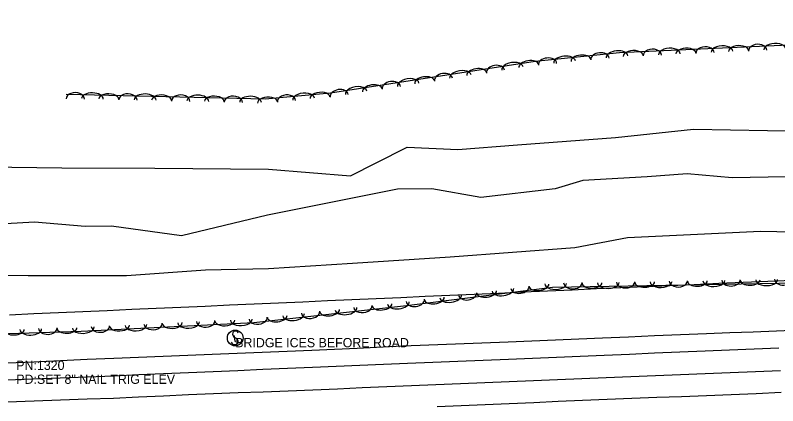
# Model space of a CAD drawing. Extents: x 1441650 to 1491889, y 345904 to 358319.
# Drawn here: x 1483151 to 1483562.1, y 346130.3 to 346341 of the extents above; entities that cross this region are included whole.
import ezdxf

# ---------------------------------------------------------------- set-up
doc = ezdxf.new("R2010")
doc.units = 0
for name, color, linetype in [('S_EDGE_PAVEMENT', 7, 'Continuous'), ('S_MSC_PT_SYM', 7, 'Continuous'), ('S_PAVEMENT_CROWN', 7, 'Continuous'), ('S_SECONDARY_CTL_ANNOT', 7, 'Continuous'), ('S_SHOULDER', 7, 'Continuous'), ('S_SIGN', 7, 'Continuous'), ('S_SIGN_ANNOT', 7, 'Continuous'), ('S_STREAM', 7, 'Continuous'), ('S_TREE', 7, 'Continuous')]:
    doc.layers.add(name, color=color, linetype=linetype)

msp = doc.modelspace()

# ---------------------------------------------------------------- linework, layer by layer
at = {"layer": 'S_EDGE_PAVEMENT'}
for points in [[(1483146.22, 346144.22), (1483160.72, 346144.8), (1483175.21, 346145.37), (1483189.71, 346145.95), (1483204.2, 346146.53), (1483217.57, 346147.09), (1483230.94, 346147.65), (1483244.31, 346148.21), (1483257.68, 346148.77), (1483271.07, 346149.36), (1483284.46, 346149.95), (1483297.85, 346150.55), (1483311.25, 346151.14), (1483324.04, 346151.68), (1483336.82, 346152.23), (1483349.61, 346152.77), (1483362.4, 346153.31), (1483376.05, 346153.86), (1483389.69, 346154.42), (1483403.34, 346154.97), (1483416.98, 346155.52), (1483429.87, 346156.05), (1483442.75, 346156.57), (1483455.63, 346157.1), (1483468.51, 346157.63), (1483482.11, 346158.21), (1483495.7, 346158.79), (1483509.29, 346159.37), (1483522.88, 346159.95), (1483536.12, 346160.47), (1483549.35, 346160.99), (1483562.58, 346161.51)], [(1483378.46, 346129.86), (1483391.41, 346130.43), (1483404.36, 346131), (1483417.31, 346131.56), (1483430.5, 346132.13), (1483443.7, 346132.7), (1483456.89, 346133.27), (1483470.09, 346133.84), (1483483.46, 346134.35), (1483496.84, 346134.86), (1483510.22, 346135.36), (1483523.59, 346135.87), (1483537.05, 346136.43), (1483550.51, 346136.99), (1483563.97, 346137.55)]]:
    msp.add_lwpolyline(points, dxfattribs=at)
at = {"layer": 'S_MSC_PT_SYM'}
for points in [[(1483269.28, 346168.02), (1483269.28, 346168.07), (1483269.28, 346168.02), (1483269.23, 346168.02), (1483269.28, 346168.02), (1483269.28, 346167.97), (1483269.28, 346168.02), (1483269.33, 346168.02)], [(1483269.64, 346165.04), (1483269.64, 346165.09), (1483269.64, 346165.04), (1483269.59, 346165.04), (1483269.64, 346165.04), (1483269.64, 346164.99), (1483269.64, 346165.04), (1483269.69, 346165.04)]]:
    msp.add_lwpolyline(points, dxfattribs=at)
at = {"layer": 'S_PAVEMENT_CROWN'}
msp.add_lwpolyline([(1483146.86, 346132.49), (1483161.14, 346132.99), (1483175.42, 346133.48), (1483189.71, 346133.98), (1483203.99, 346134.48), (1483217.45, 346135.1), (1483230.91, 346135.72), (1483244.37, 346136.34), (1483257.83, 346136.96), (1483271.24, 346137.43), (1483284.64, 346137.9), (1483298.04, 346138.37), (1483311.44, 346138.84), (1483324.74, 346139.45), (1483338.04, 346140.06), (1483351.33, 346140.67), (1483364.63, 346141.27), (1483377.8, 346141.8), (1483390.98, 346142.33), (1483404.15, 346142.86), (1483417.33, 346143.39), (1483430.37, 346143.93), (1483443.41, 346144.48), (1483456.45, 346145.03), (1483469.49, 346145.58), (1483482.85, 346146.13), (1483496.21, 346146.68), (1483509.58, 346147.23), (1483522.94, 346147.78), (1483536.49, 346148.27), (1483550.04, 346148.75), (1483563.59, 346149.23)], dxfattribs=at)
at = {"layer": 'S_SHOULDER'}
msp.add_lwpolyline([(1483146.57, 346153.37), (1483160.95, 346154.04), (1483175.33, 346154.7), (1483189.71, 346155.37), (1483204.09, 346156.03), (1483217.37, 346156.55), (1483230.66, 346157.07), (1483243.95, 346157.59), (1483257.24, 346158.1), (1483270.67, 346158.63), (1483284.1, 346159.15), (1483297.53, 346159.67), (1483310.96, 346160.2), (1483335.36, 346161.39), (1483359.77, 346162.58), (1483374.03, 346163.15), (1483388.29, 346163.72), (1483402.56, 346164.29), (1483416.82, 346164.86), (1483429.52, 346165.39), (1483442.22, 346165.93), (1483454.91, 346166.46), (1483467.61, 346166.99), (1483481.62, 346167.56), (1483495.63, 346168.13), (1483509.64, 346168.7), (1483523.65, 346169.27), (1483536.24, 346169.75), (1483548.84, 346170.22), (1483561.43, 346170.7), (1483574.03, 346171.18)], dxfattribs=at)
at = {"layer": 'S_SIGN'}
msp.add_line((1483269.64, 346165.04), (1483269.28, 346168.02), dxfattribs=at)
msp.add_circle((1483269.57, 346166.85), 4.24, dxfattribs=at)
for centre, radius, start, end in [((1483269.7, 346169.01), 1.62, 16.5258, 156.8957), ((1483270.74, 346169.11), 2.55, 167.1196, 241.9813), ((1483268.87, 346164.57), 2.38, 358.6529, 73.7063), ((1483269.31, 346165.45), 2.17, 204.641, 335.359)]:
    msp.add_arc(centre, radius, start, end, dxfattribs=at)
at = {"layer": 'S_STREAM'}
for points in [[(1482925.65, 346274.87), (1482982.61, 346279.25), (1483042.21, 346270.46), (1483108.41, 346259.63), (1483176.17, 346258.58), (1483226.33, 346258.54), (1483287.47, 346258.01), (1483331.78, 346254.32), (1483345.54, 346261.39), (1483362.37, 346269.83), (1483389.68, 346268.58), (1483421.8, 346271.05), (1483474.61, 346275.01), (1483516.69, 346279.44), (1483576.49, 346278.4), (1483594.72, 346281.37), (1483616.44, 346285.62), (1483638.01, 346289.1), (1483657.81, 346289.51), (1483681.21, 346294.46), (1483709.47, 346299.15), (1483754.71, 346303.1)], [(1483774.27, 346276.88), (1483744.19, 346283.49), (1483728.7, 346280.53), (1483700.15, 346271.48), (1483670.05, 346264.84), (1483643.97, 346262.25), (1483624.34, 346260.04), (1483586.13, 346254.13), (1483537.49, 346253.23), (1483513.17, 346255.48), (1483491.73, 346253.82), (1483456.93, 346251.76), (1483442.16, 346247.3), (1483402.05, 346242.65), (1483375.54, 346247.27), (1483357.07, 346247.15), (1483335.57, 346242.8), (1483286.94, 346233.19), (1483240.57, 346221.99), (1483202.96, 346227.18), (1483188.7, 346226.95), (1483161.44, 346229.28), (1483145.77, 346228.44)], [(1482819.48, 346187.14), (1482872.87, 346188.57), (1482925.67, 346190.42), (1482980.49, 346188.78), (1483035.78, 346189.82), (1483061.31, 346195.09), (1483082.45, 346198.65), (1483122.52, 346200.89), (1483158, 346200.61), (1483211.01, 346200.54), (1483253.54, 346203.56), (1483287.57, 346204.4), (1483332.85, 346207.28), (1483385.42, 346210.66), (1483452.69, 346215.64), (1483481.03, 346221.03), (1483552.8, 346224.52), (1483606.06, 346223.46), (1483648.97, 346225.94), (1483672.92, 346226.71), (1483704.96, 346228.67), (1483742.66, 346226.04)]]:
    msp.add_lwpolyline(points, dxfattribs=at)
at = {"layer": 'S_TREE'}
for points in [[(1483178.42, 346298.33), (1483285.71, 346295.96), (1483320.89, 346299.15), (1483431.22, 346316.25), (1483476.79, 346320.82), (1483576.01, 346325.44), (1483618.22, 346328.97), (1483664.19, 346334.85), (1483702.08, 346340.98)], [(1483712.4, 346195.85), (1483643.32, 346197.72), (1483532.22, 346195.78), (1483440.62, 346194.12), (1483362, 346184.18), (1483279.56, 346174.96), (1483186.53, 346170.39), (1483102.28, 346167.68), (1483028.86, 346173.81), (1482953.41, 346168.69), (1482900.82, 346166.73), (1482884.69, 346170.27)], [(1483147.86, 346179.43), (1483161.05, 346180.02), (1483174.23, 346180.6), (1483187.42, 346181.19), (1483200.61, 346181.77), (1483213.8, 346182.35), (1483226.98, 346182.94), (1483240.17, 346183.52), (1483253.36, 346184.11), (1483266.54, 346184.69), (1483279.73, 346185.28), (1483292.92, 346185.86), (1483306.1, 346186.45), (1483319.29, 346187.03), (1483332.48, 346187.62), (1483345.66, 346188.2), (1483358.85, 346188.79), (1483372.04, 346189.37), (1483385.22, 346189.96), (1483398.41, 346190.54), (1483411.6, 346191.13), (1483424.78, 346191.71), (1483437.97, 346192.3), (1483451.16, 346192.88), (1483464.34, 346193.47), (1483477.53, 346194.05), (1483490.72, 346194.63), (1483503.9, 346195.22), (1483517.09, 346195.8), (1483530.28, 346196.39), (1483543.47, 346196.97), (1483556.65, 346197.56), (1483569.84, 346198.14)], [(1483147.86, 346179.43), (1483161.05, 346180.02), (1483174.23, 346180.6), (1483187.42, 346181.19), (1483200.61, 346181.77), (1483213.8, 346182.35), (1483226.98, 346182.94), (1483240.17, 346183.52), (1483253.36, 346184.11), (1483266.54, 346184.69), (1483279.73, 346185.28), (1483292.92, 346185.86), (1483306.1, 346186.45), (1483319.29, 346187.03), (1483332.48, 346187.62), (1483345.66, 346188.2), (1483358.85, 346188.79), (1483372.04, 346189.37), (1483385.22, 346189.96), (1483398.41, 346190.54), (1483411.6, 346191.13), (1483424.78, 346191.71), (1483437.97, 346192.3), (1483451.16, 346192.88), (1483464.34, 346193.47), (1483477.53, 346194.05), (1483490.72, 346194.63), (1483503.9, 346195.22), (1483517.09, 346195.8), (1483530.28, 346196.39), (1483543.47, 346196.97), (1483556.65, 346197.56), (1483569.84, 346198.14)]]:
    msp.add_lwpolyline(points, dxfattribs=at)
for centre, major_axis, ratio, start_param, end_param in [((1483494.46, 346319.26), (-4.95, -0.23), 0.685222, 3.141665, 6.283258), ((1483503.7, 346319.95), (-5.86, -0.27), 0.550009, 3.141637, 6.28323), ((1483512.55, 346320.36), (-5.34, -0.25), 0.540629, 3.141635, 6.283228), ((1483522.86, 346320.58), (-4.95, -0.23), 0.685222, 3.141665, 6.283258), ((1483532.09, 346321.27), (-5.86, -0.27), 0.550009, 3.141637, 6.28323), ((1483540.95, 346321.68), (-5.34, -0.25), 0.540629, 3.141635, 6.283228), ((1483551.25, 346321.9), (-4.95, -0.23), 0.685222, 3.141665, 6.283258), ((1483560.49, 346322.59), (-5.86, -0.27), 0.550009, 3.141637, 6.28323), ((1483447.13, 346315.72), (-5.84, -0.59), 0.550006, 3.141593, 6.283185), ((1483455.95, 346316.6), (-5.32, -0.53), 0.540626, 3.141593, 6.283185), ((1483466.23, 346317.37), (-4.93, -0.49), 0.685218, 3.141593, 6.283185), ((1483475.42, 346318.55), (-5.84, -0.59), 0.550006, 3.141593, 6.283185), ((1483484.16, 346319.04), (-5.34, -0.25), 0.540629, 3.141635, 6.283228), ((1483419.05, 346312.22), (-5.8, -0.9), 0.550006, 3.141578, 6.283171), ((1483427.81, 346313.58), (-5.28, -0.82), 0.540627, 3.141579, 6.283171), ((1483437.95, 346314.53), (-4.93, -0.49), 0.685218, 3.141593, 6.283185), ((1483390.95, 346307.86), (-5.8, -0.9), 0.550006, 3.141578, 6.283171), ((1483399.72, 346309.22), (-5.28, -0.82), 0.540627, 3.141579, 6.283171), ((1483409.94, 346310.54), (-4.9, -0.76), 0.685219, 3.141569, 6.283161), ((1483362.86, 346303.51), (-5.8, -0.9), 0.550006, 3.141578, 6.283171), ((1483371.62, 346304.87), (-5.28, -0.82), 0.540627, 3.141579, 6.283171), ((1483381.84, 346306.19), (-4.9, -0.76), 0.685219, 3.141569, 6.283161), ((1483334.77, 346299.15), (-5.8, -0.9), 0.550006, 3.141578, 6.283171), ((1483343.53, 346300.51), (-5.28, -0.82), 0.540627, 3.141579, 6.283171), ((1483353.75, 346301.83), (-4.9, -0.76), 0.685219, 3.141569, 6.283161), ((1483183.33, 346295.84), (-4.95, 0.11), 0.68522, 3.141563, 6.283156), ((1483192.59, 346295.89), (-5.87, 0.13), 0.550007, 3.141575, 6.283167), ((1483201.45, 346295.7), (-5.35, 0.12), 0.540627, 3.141575, 6.283168), ((1483211.75, 346295.21), (-4.95, 0.11), 0.68522, 3.141563, 6.283156), ((1483221.01, 346295.27), (-5.87, 0.13), 0.550007, 3.141575, 6.283167), ((1483229.87, 346295.07), (-5.35, 0.12), 0.540627, 3.141575, 6.283168), ((1483240.17, 346294.58), (-4.95, 0.11), 0.68522, 3.141563, 6.283156), ((1483249.43, 346294.64), (-5.87, 0.13), 0.550007, 3.141575, 6.283167), ((1483297.23, 346294.61), (-4.94, -0.45), 0.685221, 3.141649, 6.283242), ((1483306.43, 346295.71), (-5.84, -0.53), 0.550007, 3.141627, 6.28322), ((1483315.26, 346296.51), (-5.32, -0.48), 0.540628, 3.141626, 6.283219), ((1483325.66, 346297.48), (-4.9, -0.76), 0.685219, 3.141569, 6.283161), ((1483258.29, 346294.44), (-5.35, 0.12), 0.540627, 3.141575, 6.283168), ((1483268.59, 346293.95), (-4.95, 0.11), 0.68522, 3.141563, 6.283156), ((1483277.85, 346294.01), (-5.87, 0.13), 0.550007, 3.141575, 6.283167), ((1483286.95, 346293.94), (-5.32, -0.48), 0.540628, 3.141626, 6.283219), ((1483433.32, 346195.28), (5.3, 0.67), 0.526716, 3.141593, 6.283185), ((1483442.35, 346196.21), (5.87, 0.11), 0.535745, 3.141743, 6.283336), ((1483451.61, 346196.64), (4.95, 0.09), 0.667451, 3.141834, 6.283427), ((1483461.91, 346196.57), (5.35, 0.1), 0.526609, 3.141739, 6.283331), ((1483470.78, 346196.73), (5.87, 0.11), 0.535745, 3.141743, 6.283336), ((1483480.03, 346197.15), (4.95, 0.09), 0.667451, 3.141834, 6.283427), ((1483490.33, 346197.08), (5.35, 0.1), 0.526609, 3.141739, 6.283331), ((1483499.2, 346197.24), (5.87, 0.11), 0.535745, 3.141743, 6.283336), ((1483508.45, 346197.67), (4.95, 0.09), 0.667451, 3.141834, 6.283427), ((1483518.76, 346197.6), (5.35, 0.1), 0.526609, 3.141739, 6.283331), ((1483527.62, 346197.76), (5.87, 0.11), 0.535745, 3.141743, 6.283336), ((1483536.88, 346198.18), (4.95, 0.09), 0.667452, 3.14209, 6.283682), ((1483547.18, 346198.1), (5.35, 0.09), 0.526609, 3.141894, 6.283486), ((1483556.05, 346198.26), (5.87, 0.1), 0.535745, 3.141903, 6.283496), ((1483565.3, 346198.67), (4.95, 0.09), 0.667452, 3.14209, 6.283682), ((1483394.87, 346190.68), (4.92, 0.62), 0.667588, 3.141593, 6.283185), ((1483405.12, 346191.71), (5.3, 0.67), 0.526716, 3.141593, 6.283185), ((1483413.92, 346192.83), (5.82, 0.74), 0.535854, 3.141593, 6.283185), ((1483423.07, 346194.24), (4.92, 0.62), 0.667588, 3.141593, 6.283185), ((1483366.66, 346187.11), (4.92, 0.62), 0.667588, 3.141593, 6.283185), ((1483376.91, 346188.15), (5.3, 0.67), 0.526716, 3.141593, 6.283185), ((1483385.71, 346189.26), (5.82, 0.74), 0.535854, 3.141593, 6.283185), ((1483329.28, 346182.6), (5.83, 0.65), 0.535848, 3.143235, 6.284827), ((1483338.45, 346183.88), (4.93, 0.54), 0.667578, 3.144223, 6.285816), ((1483348.71, 346184.78), (5.31, 0.59), 0.52671, 3.143185, 6.284777), ((1483357.53, 346185.76), (5.83, 0.65), 0.535848, 3.143235, 6.284827), ((1483292.21, 346178.46), (5.31, 0.59), 0.52671, 3.143185, 6.284777), ((1483301.03, 346179.44), (5.83, 0.65), 0.535848, 3.143235, 6.284827), ((1483310.2, 346180.72), (4.93, 0.54), 0.667578, 3.144223, 6.285816), ((1483320.46, 346181.62), (5.31, 0.59), 0.52671, 3.143185, 6.284777), ((1483225.32, 346174.62), (4.95, 0.24), 0.667455, 3.14266, 6.284253), ((1483235.62, 346174.87), (5.34, 0.26), 0.526611, 3.142239, 6.283832), ((1483244.48, 346175.31), (5.86, 0.29), 0.535747, 3.142259, 6.283852), ((1483253.71, 346176.01), (4.95, 0.24), 0.667455, 3.14266, 6.284253), ((1483264.02, 346176.27), (5.34, 0.26), 0.526611, 3.142239, 6.283832), ((1483272.87, 346176.7), (5.86, 0.29), 0.535747, 3.142259, 6.283852), ((1483281.95, 346177.56), (4.93, 0.54), 0.667578, 3.144223, 6.285816), ((1483150.46, 346171.3), (5.34, 0.17), 0.526605, 3.141593, 6.283185), ((1483159.32, 346171.58), (5.87, 0.19), 0.535741, 3.141593, 6.283185), ((1483168.56, 346172.13), (4.95, 0.16), 0.667447, 3.141593, 6.283185), ((1483178.87, 346172.21), (5.34, 0.17), 0.526605, 3.141593, 6.283185), ((1483187.69, 346172.51), (5.86, 0.29), 0.535747, 3.142259, 6.283852), ((1483196.93, 346173.22), (4.95, 0.24), 0.667455, 3.14266, 6.284253), ((1483207.23, 346173.47), (5.34, 0.26), 0.526611, 3.142239, 6.283832), ((1483216.09, 346173.91), (5.86, 0.29), 0.535747, 3.142259, 6.283852)]:
    msp.add_ellipse(centre, major_axis=major_axis, ratio=ratio, start_param=start_param, end_param=end_param, dxfattribs=at)

# ---------------------------------------------------------------- texts
at = {"layer": 'S_SECONDARY_CTL_ANNOT'}
for s, p in [('PN:1320', (1483151.53, 346149.62)), ('PD:SET 8" NAIL TRIG ELEV', (1483151.53, 346142.12))]:
    msp.add_text(s, height=5, dxfattribs=at).set_placement(p)
at = {"layer": 'S_SIGN_ANNOT'}
msp.add_text('BRIDGE ICES BEFORE ROAD', height=5, dxfattribs=at).set_placement((1483269.57, 346161.85))

doc.saveas('drawing.dxf')
